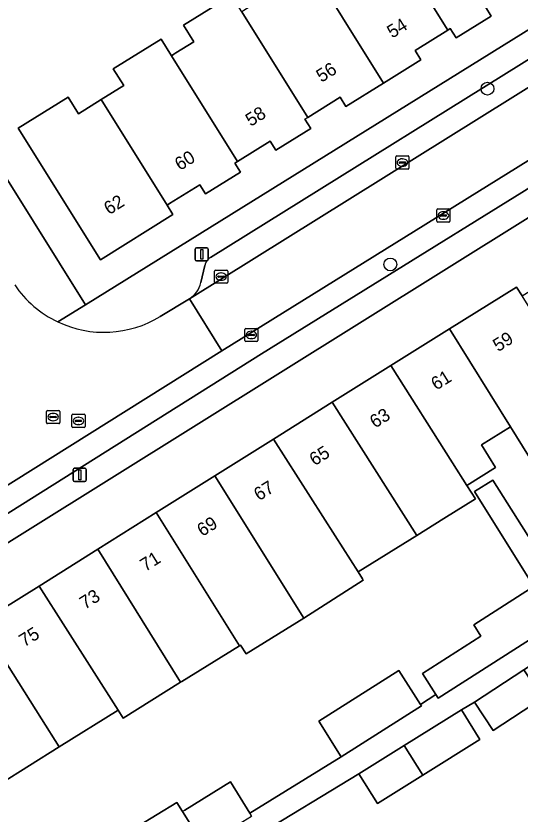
# Model space of a CAD drawing. Extents: x 159664 to 160323, y 385312 to 386115.
# Drawn here: x 159967.4 to 160005.8, y 385524.7 to 385585.5 of the extents above; entities that cross this region are included whole.
import ezdxf

# ---------------------------------------------------------------- set-up
doc = ezdxf.new("R2010")
doc.units = 0
for name, color, linetype in [('IMGEO_Boom', 7, 'Continuous'), ('IMGEO_Erf', 7, 'Continuous'), ('IMGEO_Kolk', 7, 'Continuous'), ('IMGEO_Lichtmast', 7, 'Continuous'), ('IMGEO_Pand', 7, 'Continuous'), ('IMGEO_Pand_nummerreeks', 7, 'Continuous'), ('IMGEO_Parkeervlak_open', 7, 'Continuous'), ('IMGEO_Rijbaan_lokaal_open', 7, 'Continuous'), ('IMGEO_Rioolput', 7, 'Continuous'), ('IMGEO_Voetpad_open', 7, 'Continuous')]:
    doc.layers.add(name, color=color, linetype=linetype)

msp = doc.modelspace()

# ---------------------------------------------------------------- linework, layer by layer
at = {"layer": 'IMGEO_Boom'}
for centre in [(160003.33, 385580), (159995.93, 385566.6)]:
    msp.add_circle(centre, 0.489, dxfattribs=at)
at = {"layer": 'IMGEO_Erf'}
for points in [[(159958.955, 385585.56), (159972.712, 385563.525), (160021.079, 385593.612)], [(160003.173, 385586.242), (160003.612, 385585.537), (160000.94, 385583.877), (160000.502, 385584.582), (160000.315, 385584.466), (159997.825, 385582.912), (159998.265, 385582.208), (159995.423, 385580.433), (159992.553, 385578.64), (159992.113, 385579.344), (159989.645, 385577.805), (159989.434, 385577.673), (159989.874, 385576.969), (159987.209, 385575.306), (159986.77, 385576.01), (159984.288, 385574.456), (159984.085, 385574.329), (159984.523, 385573.624), (159981.86, 385571.971), (159981.422, 385572.676), (159979.119, 385571.239), (159978.929, 385571.12), (159979.368, 385570.416), (159973.849, 385566.963), (159967.585, 385576.982), (159971.392, 385579.362), (159972.187, 385578.09), (159973.91, 385579.167), (159975.63, 385580.243), (159974.835, 385581.515), (159978.468, 385583.786), (159979.262, 385582.513), (159979.437, 385582.623), (159979.607, 385582.729), (159980.972, 385583.582), (159980.177, 385584.854), (159983.825, 385587.135)], [(159964.711, 385539.287), (159969.183, 385542.077), (159973.647, 385544.879), (159978.111, 385547.681), (159982.574, 385550.483), (159987.037, 385553.284), (159991.501, 385556.086), (159995.966, 385558.888), (160000.432, 385561.686), (160005.542, 385564.878), (160005.967, 385564.201), (160010.651, 385567.127), (160015.304, 385570.034), (160012.853, 385574.174), (159910.883, 385510.438)], [(160007.509, 385550.327), (160005.086, 385554.216), (160002.88, 385552.842), (160003.954, 385551.119), (160001.763, 385549.755), (160002.417, 385548.725), (160000, 385547.219), (159997.944, 385545.938), (159993.471, 385543.151), (159993.804, 385542.627), (159993.873, 385542.518), (159989.333, 385539.634), (159984.952, 385536.905), (159984.524, 385537.58), (159984.437, 385537.526), (159980.05, 385534.793), (159979.964, 385534.739), (159975.577, 385532.006), (159975.195, 385532.607), (159970.722, 385529.82), (159966.168, 385526.982)], [(160006.868, 385542.034), (160002.342, 385549.298), (160003.73, 385550.163), (160007.499, 385544.208)], [(160030.152, 385539.418), (160026.131, 385541.071), (160023.857, 385539.614), (160021.876, 385542.704), (160021.98, 385542.771), (160019.206, 385544.141), (160011.196, 385538.83), (160012.887, 385536.061), (160008.216, 385533.209), (160006.527, 385535.979), (160006.103, 385535.696), (160007.524, 385533.531), (160003.755, 385531.058), (160002.335, 385533.223), (160001.344, 385532.644), (160002.76, 385530.385), (159998.403, 385527.652), (159994.959, 385525.493), (159993.543, 385527.752), (159985.594, 385522.937)], [(159975.177, 385522.818), (159979.662, 385525.578), (159980.1, 385524.887), (159980.278, 385525), (159983.764, 385527.145), (159985.239, 385524.748), (159992.2, 385529.057), (159990.477, 385531.764), (159996.572, 385535.643), (159998.221, 385533.051), (159999.402, 385533.815), (159998.389, 385535.405), (160002.816, 385538.267), (160002.28, 385539.11), (160006.617, 385541.879)]]:
    msp.add_lwpolyline(points, dxfattribs=at)
at = {"layer": 'IMGEO_Kolk'}
for p, q in [((159996.352, 385573.943), (159996.352, 385574.795)), ((159996.427, 385574.869), (159997.279, 385574.869)), ((159996.84, 385574.649), (159996.865, 385574.649)), ((159997.353, 385574.795), (159997.353, 385573.943)), ((159996.611, 385574.363), (159996.611, 385574.375)), ((159997.049, 385574.326), (159996.651, 385574.326)), ((159996.654, 385574.412), (159997.052, 385574.412)), ((159996.863, 385574.089), (159996.838, 385574.089)), ((159997.095, 385574.375), (159997.095, 385574.363)), ((159997.279, 385573.869), (159996.427, 385573.869)), ((159999.474, 385569.904), (159999.474, 385570.756)), ((159999.549, 385570.83), (160000.401, 385570.83)), ((159999.733, 385570.324), (159999.733, 385570.336)), ((159999.776, 385570.373), (160000.174, 385570.373)), ((159999.962, 385570.61), (159999.987, 385570.61)), ((160000.217, 385570.336), (160000.217, 385570.324)), ((160000.475, 385570.756), (160000.475, 385569.904)), ((160000.401, 385569.83), (159999.549, 385569.83)), ((160000.171, 385570.287), (159999.773, 385570.287)), ((159999.985, 385570.05), (159999.96, 385570.05)), ((159982.546, 385565.242), (159982.546, 385566.094)), ((159982.621, 385566.168), (159983.473, 385566.168)), ((159983.547, 385566.094), (159983.547, 385565.242)), ((159982.805, 385565.662), (159982.805, 385565.674)), ((159983.243, 385565.625), (159982.845, 385565.625)), ((159982.848, 385565.711), (159983.246, 385565.711)), ((159983.034, 385565.948), (159983.059, 385565.948)), ((159983.289, 385565.674), (159983.289, 385565.662)), ((159983.473, 385565.168), (159982.621, 385565.168)), ((159983.057, 385565.388), (159983.032, 385565.388)), ((159984.847, 385560.795), (159984.847, 385561.647)), ((159984.922, 385561.721), (159985.774, 385561.721)), ((159985.106, 385561.215), (159985.106, 385561.227)), ((159985.149, 385561.264), (159985.547, 385561.264)), ((159985.335, 385561.501), (159985.36, 385561.501)), ((159985.59, 385561.227), (159985.59, 385561.215)), ((159985.848, 385561.647), (159985.848, 385560.795)), ((159985.774, 385560.721), (159984.922, 385560.721)), ((159985.544, 385561.178), (159985.146, 385561.178)), ((159985.358, 385560.941), (159985.333, 385560.941))]:
    msp.add_line(p, q, dxfattribs=at)
for points in [[(159996.352, 385573.943), (159996.352, 385574.795)], [(159996.427, 385574.869), (159997.279, 385574.869)], [(159997.353, 385574.795), (159997.353, 385573.943)], [(159997.279, 385573.869), (159996.427, 385573.869)], [(159999.474, 385569.904), (159999.474, 385570.756)], [(159999.549, 385570.83), (160000.401, 385570.83)], [(160000.475, 385570.756), (160000.475, 385569.904)], [(160000.401, 385569.83), (159999.549, 385569.83)], [(159982.546, 385565.242), (159982.546, 385566.094)], [(159982.621, 385566.168), (159983.473, 385566.168)], [(159983.547, 385566.094), (159983.547, 385565.242)], [(159983.473, 385565.168), (159982.621, 385565.168)], [(159984.847, 385560.795), (159984.847, 385561.647)], [(159984.922, 385561.721), (159985.774, 385561.721)], [(159985.848, 385561.647), (159985.848, 385560.795)], [(159985.774, 385560.721), (159984.922, 385560.721)]]:
    msp.add_lwpolyline(points, dxfattribs=at)
for centre, radius, start, end in [((159996.429, 385574.793), 0.0765, 91.55205, 178.44795), ((159996.429, 385574.793), 0.0765, 91.55205, 178.44795), ((159997.277, 385574.793), 0.0765, 1.55205, 88.44795), ((159997.277, 385574.793), 0.0765, 1.55205, 88.44795), ((159996.651, 385574.372), 0.0403, 85.87752, 175.75265), ((159996.648, 385574.362), 0.0366, 178.93798, 274.71019), ((159997.052, 385574.369), 0.043, 264.86636, 352.45326), ((159997.056, 385574.374), 0.0386, 1.73085, 96.63898), ((159996.429, 385573.945), 0.0765, 181.55205, 268.44795), ((159996.429, 385573.945), 0.0765, 181.55205, 268.44795), ((159997.277, 385573.945), 0.0765, 271.55205, 358.44795), ((159997.277, 385573.945), 0.0765, 271.55205, 358.44795), ((159999.551, 385570.754), 0.0765, 91.55205, 178.44795), ((159999.551, 385570.754), 0.0765, 91.55205, 178.44795), ((159999.773, 385570.333), 0.0403, 85.87752, 175.75265), ((159999.77, 385570.323), 0.0366, 178.93798, 274.71019), ((160000.174, 385570.33), 0.043, 264.86636, 352.45326), ((160000.178, 385570.335), 0.0386, 1.73085, 96.63898), ((160000.399, 385570.754), 0.0765, 1.55205, 88.44795), ((160000.399, 385570.754), 0.0765, 1.55205, 88.44795), ((159999.551, 385569.906), 0.0765, 181.55205, 268.44795), ((159999.551, 385569.906), 0.0765, 181.55205, 268.44795), ((160000.399, 385569.906), 0.0765, 271.55205, 358.44795), ((160000.399, 385569.906), 0.0765, 271.55205, 358.44795), ((159982.623, 385566.092), 0.0765, 91.55205, 178.44795), ((159982.623, 385566.092), 0.0765, 91.55205, 178.44795), ((159983.471, 385566.092), 0.0765, 1.55205, 88.44795), ((159983.471, 385566.092), 0.0765, 1.55205, 88.44795), ((159982.845, 385565.671), 0.0403, 85.87752, 175.75265), ((159982.842, 385565.661), 0.0366, 178.93798, 274.71019), ((159983.246, 385565.668), 0.043, 264.86636, 352.45326), ((159983.25, 385565.673), 0.0386, 1.73085, 96.63898), ((159982.623, 385565.244), 0.0765, 181.55205, 268.44795), ((159982.623, 385565.244), 0.0765, 181.55205, 268.44795), ((159983.471, 385565.244), 0.0765, 271.55205, 358.44795), ((159983.471, 385565.244), 0.0765, 271.55205, 358.44795), ((159984.924, 385561.645), 0.0765, 91.55205, 178.44795), ((159984.924, 385561.645), 0.0765, 91.55205, 178.44795), ((159985.146, 385561.224), 0.0403, 85.87752, 175.75265), ((159985.143, 385561.214), 0.0366, 178.93798, 274.71019), ((159985.547, 385561.221), 0.043, 264.86636, 352.45326), ((159985.551, 385561.226), 0.0386, 1.73085, 96.63898), ((159985.772, 385561.645), 0.0765, 1.55205, 88.44795), ((159985.772, 385561.645), 0.0765, 1.55205, 88.44795), ((159984.924, 385560.797), 0.0765, 181.55205, 268.44795), ((159984.924, 385560.797), 0.0765, 181.55205, 268.44795), ((159985.772, 385560.797), 0.0765, 271.55205, 358.44795), ((159985.772, 385560.797), 0.0765, 271.55205, 358.44795)]:
    msp.add_arc(centre, radius, start, end, dxfattribs=at)
for centre, major_axis, ratio, start_param, end_param in [((159996.839, 385574.369), (-0.387, 0.002), 0.722429, 4.712389, 7.853982), ((159996.864, 385574.369), (-0.39, 0.002), 0.717154, 1.570796, 4.712389), ((159999.961, 385570.33), (-0.387, 0.002), 0.722429, 4.712389, 7.853982), ((159999.986, 385570.33), (-0.39, 0.002), 0.717154, 1.570796, 4.712389), ((159983.033, 385565.668), (-0.387, 0.002), 0.722429, 4.712389, 7.853982), ((159983.058, 385565.668), (-0.39, 0.002), 0.717154, 1.570796, 4.712389), ((159985.334, 385561.221), (-0.387, 0.002), 0.722429, 4.712389, 7.853982), ((159985.359, 385561.221), (-0.39, 0.002), 0.717154, 1.570796, 4.712389)]:
    msp.add_ellipse(centre, major_axis=major_axis, ratio=ratio, start_param=start_param, end_param=end_param, dxfattribs=at)
at = {"layer": 'IMGEO_Lichtmast'}
for p, q in [((159981.075, 385566.966), (159981.075, 385567.766)), ((159981.075, 385567.766), (159981.075, 385566.966)), ((159981.175, 385567.866), (159981.965, 385567.866)), ((159981.965, 385567.866), (159981.175, 385567.866)), ((159982.065, 385567.766), (159982.065, 385566.966)), ((159982.065, 385566.966), (159982.065, 385567.766)), ((159981.965, 385566.866), (159981.175, 385566.866)), ((159981.175, 385566.866), (159981.965, 385566.866)), ((159971.782, 385550.157), (159971.782, 385550.957)), ((159971.782, 385550.957), (159971.782, 385550.157)), ((159971.882, 385551.057), (159972.672, 385551.057)), ((159972.672, 385551.057), (159971.882, 385551.057)), ((159972.772, 385550.957), (159972.772, 385550.157)), ((159972.772, 385550.157), (159972.772, 385550.957)), ((159972.672, 385550.057), (159971.882, 385550.057)), ((159971.882, 385550.057), (159972.672, 385550.057))]:
    msp.add_line(p, q, dxfattribs=at)
for points in [[(159981.495, 385567.741), (159981.645, 385567.741), (159981.645, 385566.991), (159981.495, 385566.991), (159981.495, 385567.741)], [(159972.202, 385550.932), (159972.352, 385550.932), (159972.352, 385550.182), (159972.202, 385550.182), (159972.202, 385550.932)]]:
    msp.add_lwpolyline(points, dxfattribs=at)
for centre, start, end in [((159981.175, 385567.766), 90, 180), ((159981.175, 385567.766), 90, 180), ((159981.965, 385567.766), 0, 90), ((159981.965, 385567.766), 360, 90), ((159981.175, 385566.966), 180, 270), ((159981.175, 385566.966), 180, 270), ((159981.965, 385566.966), 270, 0), ((159981.965, 385566.966), 270, 0), ((159971.882, 385550.957), 90, 180), ((159971.882, 385550.957), 90, 180), ((159972.672, 385550.957), 0, 90), ((159972.672, 385550.957), 360, 90), ((159971.882, 385550.157), 180, 270), ((159971.882, 385550.157), 180, 270), ((159972.672, 385550.157), 270, 0), ((159972.672, 385550.157), 270, 0)]:
    msp.add_arc(centre, 0.1, start, end, dxfattribs=at)
at = {"layer": 'IMGEO_Pand'}
for points in [[(160000.621, 385595.867), (160000.415, 385595.738), (160000.215, 385595.613), (159998.88, 385594.779), (159998.085, 385596.051), (159994.491, 385593.804), (159995.285, 385592.531), (160000.315, 385584.466), (160000.502, 385584.582), (160000.94, 385583.877), (160003.612, 385585.537), (160003.173, 385586.242), (160005.653, 385587.799)], [(159995.285, 385592.531), (159995.073, 385592.398), (159994.916, 385592.3), (159993.538, 385591.439), (159992.743, 385592.711), (159989.161, 385590.471), (159995.423, 385580.433), (159998.265, 385582.208), (159997.825, 385582.912), (160000.315, 385584.466)], [(159989.161, 385590.471), (159985.51, 385588.189), (159986.305, 385586.917), (159985.19, 385586.22), (159984.779, 385585.963), (159984.619, 385585.863), (159989.645, 385577.805), (159992.113, 385579.344), (159992.553, 385578.64), (159995.423, 385580.433)], [(159984.619, 385585.863), (159983.825, 385587.135), (159980.177, 385584.854), (159980.972, 385583.582), (159979.607, 385582.729), (159979.437, 385582.623), (159979.262, 385582.513), (159984.288, 385574.456), (159986.77, 385576.01), (159987.209, 385575.306), (159989.874, 385576.969), (159989.434, 385577.673), (159989.645, 385577.805)], [(159979.262, 385582.513), (159978.468, 385583.786), (159974.835, 385581.515), (159975.63, 385580.243), (159973.91, 385579.167), (159978.929, 385571.12), (159979.119, 385571.239), (159981.422, 385572.676), (159981.86, 385571.971), (159984.523, 385573.624), (159984.085, 385574.329), (159984.288, 385574.456)], [(159973.91, 385579.167), (159972.187, 385578.09), (159971.392, 385579.362), (159967.585, 385576.982), (159973.849, 385566.963), (159979.368, 385570.416), (159978.929, 385571.12)], [(160005.967, 385564.201), (160005.542, 385564.878), (160000.432, 385561.686), (160005.086, 385554.216), (160007.509, 385550.327), (160007.588, 385550.374), (160009.392, 385551.455), (160008.301, 385553.276), (160008.282, 385554.1), (160007.068, 385556.049), (160009.618, 385557.638), (160009.933, 385557.834)], [(160000.432, 385561.686), (159995.966, 385558.888), (160000.675, 385551.468), (160001.763, 385549.755), (160003.954, 385551.119), (160002.88, 385552.842), (160005.086, 385554.216)], [(159995.966, 385558.888), (159991.501, 385556.086), (159997.944, 385545.938), (160000, 385547.219), (160002.417, 385548.725), (160001.763, 385549.755), (160000.675, 385551.468)], [(159993.471, 385543.151), (159997.944, 385545.938), (159991.501, 385556.086), (159987.037, 385553.284), (159991.728, 385545.895)], [(159987.037, 385553.284), (159982.574, 385550.483), (159989.333, 385539.634), (159993.873, 385542.518), (159993.804, 385542.627), (159993.471, 385543.151), (159991.728, 385545.895)], [(159984.524, 385537.58), (159984.952, 385536.905), (159989.333, 385539.634), (159982.574, 385550.483), (159978.111, 385547.681), (159984.437, 385537.526)], [(160006.868, 385542.034), (160008.309, 385542.929), (160007.892, 385543.587), (160007.694, 385543.461), (160007.301, 385544.083), (160007.499, 385544.208), (160003.73, 385550.163), (160002.342, 385549.298)], [(159980.05, 385534.793), (159984.437, 385537.526), (159978.111, 385547.681), (159973.647, 385544.879), (159979.964, 385534.739)], [(159973.647, 385544.879), (159969.183, 385542.077), (159975.195, 385532.607), (159975.577, 385532.006), (159979.964, 385534.739)], [(159969.183, 385542.077), (159964.711, 385539.287), (159969.362, 385531.961), (159970.722, 385529.82), (159975.195, 385532.607)], [(160008.365, 385539.136), (160008.345, 385539.168), (160006.617, 385541.879), (160002.28, 385539.11), (160002.816, 385538.267), (159998.389, 385535.405), (159999.402, 385533.815), (159999.58, 385533.536)], [(159966.168, 385526.982), (159970.722, 385529.82), (159969.362, 385531.961), (159964.711, 385539.287), (159960.24, 385536.498)], [(159998.221, 385533.051), (159996.572, 385535.643), (159990.477, 385531.764), (159992.2, 385529.057), (159998.295, 385532.935)], [(160006.103, 385535.696), (160002.335, 385533.223), (160003.755, 385531.058), (160007.524, 385533.531)], [(160001.344, 385532.644), (159996.992, 385529.915), (159998.403, 385527.652), (160002.76, 385530.385)], [(159998.403, 385527.652), (159996.992, 385529.915), (159993.543, 385527.752), (159994.959, 385525.493)], [(159983.764, 385527.145), (159980.278, 385525), (159980.1, 385524.887), (159981.739, 385522.303), (159985.369, 385524.537), (159985.239, 385524.748)], [(159980.1, 385524.887), (159979.662, 385525.578), (159975.177, 385522.818), (159975.815, 385521.781), (159977.146, 385519.678), (159977.236, 385519.531), (159979.103, 385520.68), (159981.739, 385522.303)]]:
    msp.add_lwpolyline(points, close=True, dxfattribs=at)
at = {"layer": 'IMGEO_Parkeervlak_open'}
for points in [[(159980.628, 385563.98), (160014.915, 385585.376)], [(160011.503, 385585.381), (159982.241, 385567.137)], [(160017.334, 385581.279), (159983.092, 385560.012), (159961.421, 385546.425), (159916.911, 385518.64)], [(159920.553, 385518.8), (159963.845, 385545.774), (159986.132, 385559.773), (160015.684, 385578.122)], [(159981.801, 385566.522), (159981.502, 385565.212)]]:
    msp.add_lwpolyline(points, dxfattribs=at)
for centre, radius, start, end in [((159982.775, 385566.29), 1.002, 122.23902, 166.59755), ((159979.55, 385565.671), 2.006, 302.527, 346.76803)]:
    msp.add_arc(centre, radius, start, end, dxfattribs=at)
at = {"layer": 'IMGEO_Rijbaan_lokaal_open'}
msp.add_lwpolyline([(159980.628, 385563.98), (159983.092, 385560.012), (160017.334, 385581.279), (160014.915, 385585.376)], close=True, dxfattribs=at)
for points in [[(159960.856, 385551.72), (159958.877, 385550.463), (159961.421, 385546.425), (159983.092, 385560.012), (159980.628, 385563.98)], [(159980.628, 385563.98), (159978.403, 385562.63)]]:
    msp.add_lwpolyline(points, dxfattribs=at)
for centre, radius, start, end in [((159974.114, 385569.634), 8.203, 214.12344, 244.70557), ((159974.123, 385569.644), 8.217, 244.6775, 301.38897)]:
    msp.add_arc(centre, radius, start, end, dxfattribs=at)
at = {"layer": 'IMGEO_Rioolput'}
for p, q in [((159969.753, 385554.536), (159969.753, 385555.388)), ((159969.828, 385555.462), (159970.68, 385555.462)), ((159970.241, 385555.242), (159970.266, 385555.242)), ((159970.754, 385555.388), (159970.754, 385554.536)), ((159971.754, 385555.171), (159972.606, 385555.171)), ((159970.012, 385554.956), (159970.012, 385554.968)), ((159970.45, 385554.919), (159970.052, 385554.919)), ((159970.055, 385555.005), (159970.453, 385555.005)), ((159970.264, 385554.682), (159970.239, 385554.682)), ((159970.496, 385554.968), (159970.496, 385554.956)), ((159971.679, 385554.245), (159971.679, 385555.097)), ((159971.938, 385554.665), (159971.938, 385554.677)), ((159972.376, 385554.628), (159971.978, 385554.628)), ((159971.981, 385554.714), (159972.379, 385554.714)), ((159972.167, 385554.951), (159972.192, 385554.951)), ((159972.422, 385554.677), (159972.422, 385554.665)), ((159972.68, 385555.097), (159972.68, 385554.245)), ((159970.68, 385554.462), (159969.828, 385554.462)), ((159972.606, 385554.171), (159971.754, 385554.171)), ((159972.19, 385554.391), (159972.165, 385554.391))]:
    msp.add_line(p, q, dxfattribs=at)
for points in [[(159969.753, 385554.536), (159969.753, 385555.388)], [(159969.828, 385555.462), (159970.68, 385555.462)], [(159970.754, 385555.388), (159970.754, 385554.536)], [(159971.754, 385555.171), (159972.606, 385555.171)], [(159971.679, 385554.245), (159971.679, 385555.097)], [(159972.68, 385555.097), (159972.68, 385554.245)], [(159970.68, 385554.462), (159969.828, 385554.462)], [(159972.606, 385554.171), (159971.754, 385554.171)]]:
    msp.add_lwpolyline(points, dxfattribs=at)
for centre, radius, start, end in [((159969.83, 385555.386), 0.0765, 91.55205, 178.44795), ((159969.83, 385555.386), 0.0765, 91.55205, 178.44795), ((159970.678, 385555.386), 0.0765, 1.55205, 88.44795), ((159970.678, 385555.386), 0.0765, 1.55205, 88.44795), ((159971.756, 385555.095), 0.0765, 91.55205, 178.44795), ((159971.756, 385555.095), 0.0765, 91.55205, 178.44795), ((159972.604, 385555.095), 0.0765, 1.55205, 88.44795), ((159972.604, 385555.095), 0.0765, 1.55205, 88.44795), ((159969.83, 385554.538), 0.0765, 181.55205, 268.44795), ((159969.83, 385554.538), 0.0765, 181.55205, 268.44795), ((159970.052, 385554.965), 0.0403, 85.87752, 175.75265), ((159970.049, 385554.955), 0.0366, 178.93798, 274.71019), ((159970.453, 385554.962), 0.043, 264.86636, 352.45326), ((159970.457, 385554.967), 0.0386, 1.73085, 96.63898), ((159970.678, 385554.538), 0.0765, 271.55205, 358.44795), ((159970.678, 385554.538), 0.0765, 271.55205, 358.44795), ((159971.978, 385554.674), 0.0403, 85.87752, 175.75265), ((159971.975, 385554.664), 0.0366, 178.93798, 274.71019), ((159972.379, 385554.671), 0.043, 264.86636, 352.45326), ((159972.383, 385554.676), 0.0386, 1.73085, 96.63898), ((159971.756, 385554.247), 0.0765, 181.55205, 268.44795), ((159971.756, 385554.247), 0.0765, 181.55205, 268.44795), ((159972.604, 385554.247), 0.0765, 271.55205, 358.44795), ((159972.604, 385554.247), 0.0765, 271.55205, 358.44795)]:
    msp.add_arc(centre, radius, start, end, dxfattribs=at)
for centre, major_axis, ratio, start_param, end_param in [((159970.24, 385554.962), (-0.387, 0.002), 0.722429, 4.712389, 7.853982), ((159970.265, 385554.962), (-0.39, 0.002), 0.717154, 1.570796, 4.712389), ((159972.166, 385554.671), (-0.387, 0.002), 0.722429, 4.712389, 7.853982), ((159972.191, 385554.671), (-0.39, 0.002), 0.717154, 1.570796, 4.712389)]:
    msp.add_ellipse(centre, major_axis=major_axis, ratio=ratio, start_param=start_param, end_param=end_param, dxfattribs=at)
at = {"layer": 'IMGEO_Voetpad_open'}
for points in [[(159970.609, 385562.217), (159972.712, 385563.525), (159958.955, 385585.56), (159956.838, 385588.951), (159909.89, 385664.146), (159907.72, 385667.621), (159893.04, 385691.134)], [(160023.379, 385595.043), (160021.079, 385593.612), (159972.712, 385563.525), (159970.609, 385562.217)], [(159982.241, 385567.137), (160011.503, 385585.381)], [(160015.684, 385578.122), (159986.132, 385559.773), (159963.845, 385545.774), (159920.553, 385518.8)], [(159909.185, 385513.149), (159910.883, 385510.438), (160012.853, 385574.174)], [(159981.502, 385565.212), (159981.801, 385566.522)], [(160033.814, 385565.236), (160029.401, 385562.487), (160022.446, 385558.154), (160021.898, 385555.688), (160022.027, 385555.762), (160020.67, 385550.537), (160020.147, 385549.056), (160018.085, 385544.819), (160013.327, 385541.865), (160013.133, 385542.176), (160008.365, 385539.136), (159999.58, 385533.536), (159999.402, 385533.815), (159998.221, 385533.051), (159998.295, 385532.935), (159992.2, 385529.057), (159985.239, 385524.748), (159985.369, 385524.537)], [(159978.403, 385562.63), (159980.628, 385563.98)], [(159985.594, 385522.937), (159993.543, 385527.752), (159996.992, 385529.915), (160001.344, 385532.644), (160002.335, 385533.223), (160006.103, 385535.696), (160006.527, 385535.979), (160011.196, 385538.83), (160019.206, 385544.141), (160021.98, 385542.771), (160026.131, 385541.071), (160030.152, 385539.418)]]:
    msp.add_lwpolyline(points, dxfattribs=at)
for centre, radius, start, end in [((159982.775, 385566.29), 1.002, 122.23902, 166.59755), ((159974.114, 385569.634), 8.203, 214.12344, 244.70557), ((159979.55, 385565.671), 2.006, 302.527, 346.76803), ((159974.123, 385569.644), 8.217, 244.6775, 301.38897)]:
    msp.add_arc(centre, radius, start, end, dxfattribs=at)

# ---------------------------------------------------------------- texts
at = {"layer": 'IMGEO_Pand_nummerreeks'}
for s, rotation, p in [('54', 31.97677, (159996.075, 385583.809)), ('56', 31.97677, (159990.685, 385580.444)), ('58', 31.97677, (159985.298, 385577.082)), ('60', 31.97677, (159979.908, 385573.717)), ('62', 31.97677, (159974.514, 385570.348)), ('59', 31.92521, (160004.14, 385559.903)), ('61', 31.92521, (159999.427, 385556.968)), ('63', 31.92521, (159994.763, 385554.079)), ('65', 31.92538, (159990.161, 385551.208)), ('67', 31.92521, (159985.932, 385548.541)), ('69', 31.92538, (159981.608, 385545.817)), ('71', 31.92538, (159977.275, 385543.152)), ('73', 31.92521, (159972.667, 385540.264)), ('75', 31.92521, (159968.052, 385537.394))]:
    msp.add_text(s, height=1, rotation=rotation, dxfattribs=at).set_placement(p)

doc.saveas('drawing.dxf')
